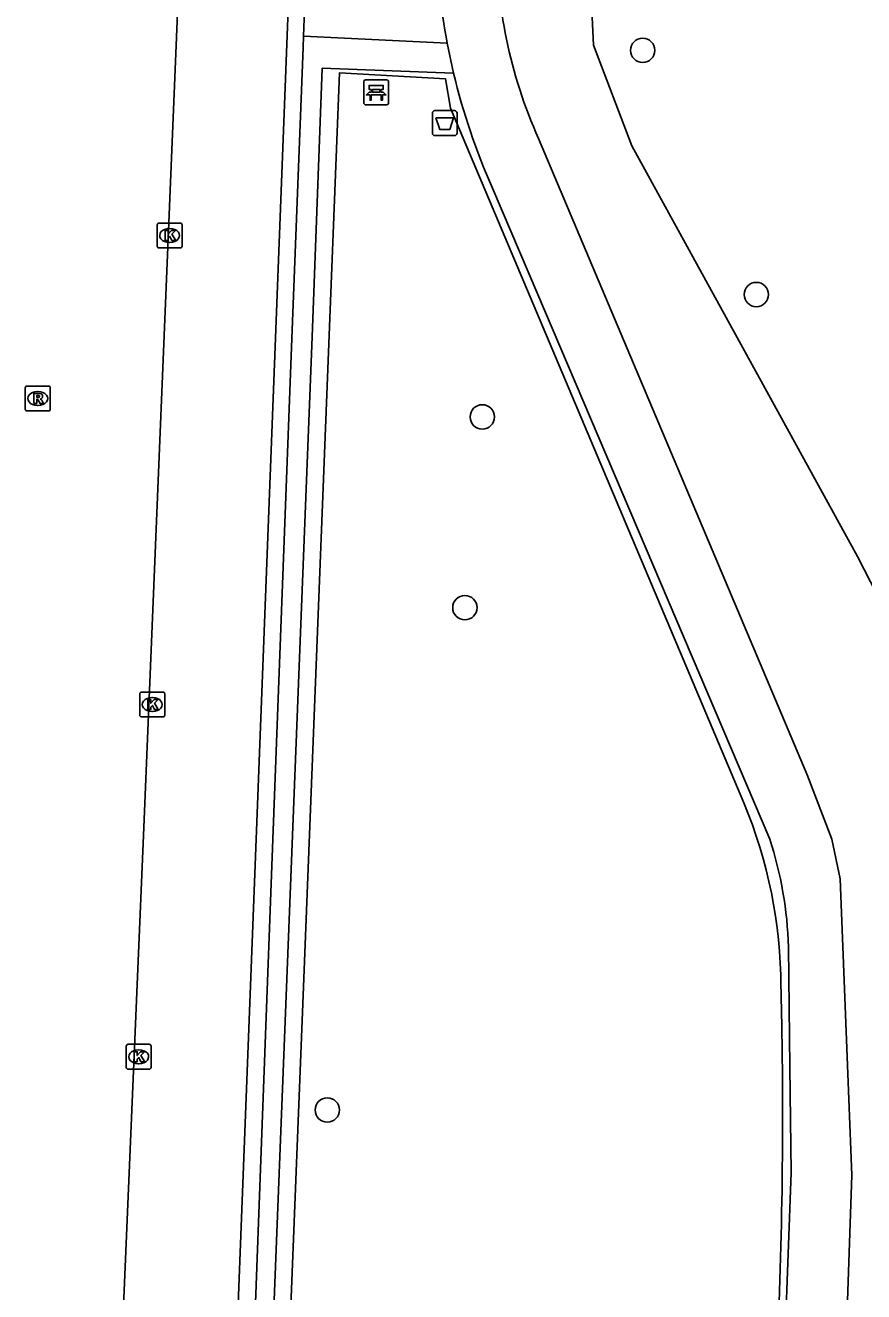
# Model space of a CAD drawing. Extents: x 161355 to 162026, y 386504 to 387459.
# Drawn here: x 161939.8 to 161973.5, y 387231.8 to 387282.7 of the extents above; entities that cross this region are included whole.
import ezdxf

# ---------------------------------------------------------------- set-up
doc = ezdxf.new("R2010")
doc.units = 0
for name, color, linetype in [('IMGEO_Afvalbak', 7, 'Continuous'), ('IMGEO_Bank', 7, 'Continuous'), ('IMGEO_Boom', 7, 'Continuous'), ('IMGEO_Groenvoorziening', 7, 'Continuous'), ('IMGEO_Haag', 7, 'Continuous'), ('IMGEO_Hek', 7, 'Continuous'), ('IMGEO_Kolk', 7, 'Continuous'), ('IMGEO_Loofbos', 7, 'Continuous'), ('IMGEO_Rijbaan_lokaal_open', 7, 'Continuous'), ('IMGEO_Rioolput', 7, 'Continuous'), ('IMGEO_Voetpad_open', 7, 'Continuous')]:
    doc.layers.add(name, color=color, linetype=linetype)

msp = doc.modelspace()

# ---------------------------------------------------------------- linework, layer by layer
at = {"layer": 'IMGEO_Afvalbak'}
for p, q in [((161956.169, 387278.371), (161956.169, 387279.171)), ((161956.169, 387279.171), (161956.169, 387278.371)), ((161956.269, 387279.271), (161957.059, 387279.271)), ((161957.059, 387279.271), (161956.269, 387279.271)), ((161957.159, 387279.171), (161957.159, 387278.371)), ((161957.159, 387278.371), (161957.159, 387279.171)), ((161957.059, 387278.271), (161956.269, 387278.271)), ((161956.269, 387278.271), (161957.059, 387278.271))]:
    msp.add_line(p, q, dxfattribs=at)
msp.add_lwpolyline([(161956.312, 387278.985), (161957.016, 387278.985), (161956.867, 387278.515), (161956.461, 387278.515), (161956.312, 387278.985)], dxfattribs=at)
for centre, start, end in [((161956.269, 387279.171), 90, 180), ((161956.269, 387279.171), 90, 180), ((161957.059, 387279.171), 0, 90), ((161957.059, 387279.171), 360, 90), ((161956.269, 387278.371), 180, 270), ((161956.269, 387278.371), 180, 270), ((161957.059, 387278.371), 270, 0), ((161957.059, 387278.371), 270, 0)]:
    msp.add_arc(centre, 0.1, start, end, dxfattribs=at)
at = {"layer": 'IMGEO_Bank'}
for p, q in [((161953.486, 387280.507), (161954.327, 387280.507)), ((161954.327, 387280.507), (161953.486, 387280.507)), ((161953.411, 387279.582), (161953.411, 387280.423)), ((161953.411, 387280.423), (161953.411, 387279.582)), ((161953.72, 387280.013), (161953.72, 387280.119)), ((161953.764, 387280.119), (161953.764, 387280.013)), ((161954.052, 387280.125), (161953.77, 387280.125)), ((161953.77, 387280.007), (161954.052, 387280.007)), ((161954.058, 387280.013), (161954.058, 387280.119)), ((161954.102, 387280.119), (161954.102, 387280.013)), ((161954.411, 387280.432), (161954.411, 387279.591)), ((161954.411, 387279.591), (161954.411, 387280.432)), ((161954.336, 387279.507), (161953.495, 387279.507)), ((161953.495, 387279.507), (161954.336, 387279.507)), ((161954.108, 387279.905), (161953.715, 387279.905))]:
    msp.add_line(p, q, dxfattribs=at)
for points in [[(161953.658, 387279.905), (161953.516, 387279.905), (161953.628, 387280.007), (161953.714, 387280.007)], [(161953.714, 387280.125), (161953.628, 387280.125), (161953.628, 387280.286), (161954.191, 387280.286), (161954.191, 387280.125), (161954.108, 387280.125)], [(161954.108, 387280.007), (161954.191, 387280.007), (161954.303, 387279.905), (161954.164, 387279.905)], [(161953.708, 387279.898), (161953.708, 387279.691), (161953.665, 387279.691), (161953.665, 387279.898)], [(161954.158, 387279.898), (161954.158, 387279.691), (161954.114, 387279.691), (161954.114, 387279.898)]]:
    msp.add_lwpolyline(points, dxfattribs=at)
for centre, radius, start, end in [((161953.489, 387280.429), 0.0779, 92.4484, 184.2845), ((161953.489, 387280.429), 0.0779, 92.4484, 184.2845), ((161954.333, 387280.429), 0.0779, 2.4484, 94.2845), ((161954.333, 387280.429), 0.0779, 2.4484, 94.2845), ((161953.713, 387280.118), 0.00671, 2.8957, 87.1043), ((161953.713, 387280.014), 0.00671, 272.8957, 357.1043), ((161953.77, 387280.118), 0.00671, 92.8957, 177.1043), ((161953.77, 387280.014), 0.00671, 182.8957, 267.1043), ((161954.052, 387280.118), 0.00671, 2.8957, 87.1043), ((161954.052, 387280.014), 0.00671, 272.8957, 357.1043), ((161954.109, 387280.118), 0.00671, 92.8957, 177.1043), ((161954.109, 387280.014), 0.00671, 182.8957, 267.1043), ((161953.489, 387279.585), 0.0779, 182.4484, 274.2845), ((161953.489, 387279.585), 0.0779, 182.4484, 274.2845), ((161953.658, 387279.898), 0.00671, 2.8957, 87.1043), ((161953.715, 387279.898), 0.00671, 92.8957, 177.1043), ((161954.107, 387279.898), 0.00671, 2.8957, 87.1043), ((161954.164, 387279.898), 0.00671, 92.8957, 177.1043), ((161954.333, 387279.585), 0.0779, 272.4484, 4.2845), ((161954.333, 387279.585), 0.0779, 272.4484, 4.2845)]:
    msp.add_arc(centre, radius, start, end, dxfattribs=at)
at = {"layer": 'IMGEO_Boom'}
for centre in [(161964.615, 387281.694), (161969.181, 387271.884), (161958.172, 387266.966), (161957.473, 387259.303), (161951.945, 387239.121)]:
    msp.add_circle(centre, 0.489, dxfattribs=at)
at = {"layer": 'IMGEO_Groenvoorziening'}
msp.add_lwpolyline([(161968.68, 387251.458), (161956.893, 387279.366), (161956.696, 387280.548), (161952.438, 387280.793), (161950.945, 387243.05), (161949.065, 387195.5), (161948.386, 387195.488)], dxfattribs=at)
for centre, radius, start, end in [((161950.712, 387243.987), 19.459, 0.261, 22.5767), ((161772.971, 387238.964), 197.266, 0.55475, 1.48492), ((161766.177, 387238.896), 204.06, 356.49554, 0.55527)]:
    msp.add_arc(centre, radius, start, end, dxfattribs=at)
at = {"layer": 'IMGEO_Haag'}
for points in [[(161956.767, 387281.976), (161950.99, 387282.265)], [(161948.386, 387195.488), (161951.335, 387270.19), (161951.741, 387280.982), (161957.022, 387280.776)]]:
    msp.add_lwpolyline(points, dxfattribs=at)
at = {"layer": 'IMGEO_Hek'}
for points in [[(161950.945, 387243.05), (161952.438, 387280.793), (161956.696, 387280.548), (161956.893, 387279.366), (161968.68, 387251.458)], [(161948.386, 387195.488), (161949.065, 387195.5), (161950.945, 387243.05)]]:
    msp.add_lwpolyline(points, dxfattribs=at)
for centre, radius, start, end in [((161950.712, 387243.987), 19.459, 0.261, 22.5767), ((161772.971, 387238.964), 197.266, 0.55475, 1.48492), ((161766.177, 387238.896), 204.06, 356.49554, 0.55527)]:
    msp.add_arc(centre, radius, start, end, dxfattribs=at)
at = {"layer": 'IMGEO_Kolk'}
for p, q in [((161945.113, 387273.83), (161945.113, 387274.682)), ((161945.188, 387274.756), (161946.04, 387274.756)), ((161945.601, 387274.536), (161945.626, 387274.536)), ((161946.114, 387274.682), (161946.114, 387273.83)), ((161945.624, 387273.976), (161945.599, 387273.976)), ((161946.04, 387273.756), (161945.188, 387273.756)), ((161944.413, 387254.984), (161944.413, 387255.836)), ((161944.488, 387255.91), (161945.34, 387255.91)), ((161944.901, 387255.69), (161944.926, 387255.69)), ((161945.414, 387255.836), (161945.414, 387254.984)), ((161944.924, 387255.13), (161944.899, 387255.13)), ((161945.34, 387254.91), (161944.488, 387254.91)), ((161943.868, 387240.833), (161943.868, 387241.685)), ((161943.943, 387241.759), (161944.795, 387241.759)), ((161944.356, 387241.539), (161944.381, 387241.539)), ((161944.869, 387241.685), (161944.869, 387240.833)), ((161944.379, 387240.979), (161944.354, 387240.979)), ((161944.795, 387240.759), (161943.943, 387240.759))]:
    msp.add_line(p, q, dxfattribs=at)
for points in [[(161945.113, 387273.83), (161945.113, 387274.682)], [(161945.188, 387274.756), (161946.04, 387274.756)], [(161945.434, 387274.456), (161945.557, 387274.456), (161945.557, 387274.305), (161945.687, 387274.456), (161945.851, 387274.456), (161945.705, 387274.305), (161945.858, 387274.056), (161945.706, 387274.056), (161945.621, 387274.22), (161945.557, 387274.153), (161945.557, 387274.056), (161945.434, 387274.056), (161945.434, 387274.456)], [(161946.114, 387274.682), (161946.114, 387273.83)], [(161946.04, 387273.756), (161945.188, 387273.756)], [(161944.413, 387254.984), (161944.413, 387255.836)], [(161944.488, 387255.91), (161945.34, 387255.91)], [(161944.734, 387255.61), (161944.857, 387255.61), (161944.857, 387255.459), (161944.987, 387255.61), (161945.151, 387255.61), (161945.005, 387255.459), (161945.158, 387255.21), (161945.006, 387255.21), (161944.921, 387255.374), (161944.857, 387255.307), (161944.857, 387255.21), (161944.734, 387255.21), (161944.734, 387255.61)], [(161945.414, 387255.836), (161945.414, 387254.984)], [(161945.34, 387254.91), (161944.488, 387254.91)], [(161943.868, 387240.833), (161943.868, 387241.685)], [(161943.943, 387241.759), (161944.795, 387241.759)], [(161944.189, 387241.459), (161944.312, 387241.459), (161944.312, 387241.308), (161944.442, 387241.459), (161944.606, 387241.459), (161944.46, 387241.308), (161944.613, 387241.059), (161944.461, 387241.059), (161944.376, 387241.223), (161944.312, 387241.156), (161944.312, 387241.059), (161944.189, 387241.059), (161944.189, 387241.459)], [(161944.869, 387241.685), (161944.869, 387240.833)], [(161944.795, 387240.759), (161943.943, 387240.759)]]:
    msp.add_lwpolyline(points, dxfattribs=at)
for centre, start, end in [((161945.19, 387274.68), 91.552, 178.448), ((161945.19, 387274.68), 91.552, 178.448), ((161946.038, 387274.68), 1.552, 88.448), ((161946.038, 387274.68), 1.552, 88.448), ((161945.19, 387273.832), 181.552, 268.448), ((161945.19, 387273.832), 181.552, 268.448), ((161946.038, 387273.832), 271.552, 358.448), ((161946.038, 387273.832), 271.552, 358.448), ((161944.49, 387255.834), 91.552, 178.448), ((161944.49, 387255.834), 91.552, 178.448), ((161945.338, 387255.834), 1.552, 88.448), ((161945.338, 387255.834), 1.552, 88.448), ((161944.49, 387254.986), 181.552, 268.448), ((161944.49, 387254.986), 181.552, 268.448), ((161945.338, 387254.986), 271.552, 358.448), ((161945.338, 387254.986), 271.552, 358.448), ((161943.945, 387241.683), 91.552, 178.448), ((161943.945, 387241.683), 91.552, 178.448), ((161944.793, 387241.683), 1.552, 88.448), ((161944.793, 387241.683), 1.552, 88.448), ((161943.945, 387240.835), 181.552, 268.448), ((161943.945, 387240.835), 181.552, 268.448), ((161944.793, 387240.835), 271.552, 358.448), ((161944.793, 387240.835), 271.552, 358.448)]:
    msp.add_arc(centre, 0.0765, start, end, dxfattribs=at)
for centre, major_axis, ratio, start_param, end_param in [((161945.6, 387274.256), (-0.387, 0.002), 0.722429, 4.712389, 7.853982), ((161945.625, 387274.256), (-0.39, 0.002), 0.717154, 1.570796, 4.712389), ((161944.9, 387255.41), (-0.387, 0.002), 0.722429, 4.712389, 7.853982), ((161944.925, 387255.41), (-0.39, 0.002), 0.717154, 1.570796, 4.712389), ((161944.355, 387241.259), (-0.387, 0.002), 0.722429, 4.712389, 7.853982), ((161944.38, 387241.259), (-0.39, 0.002), 0.717154, 1.570796, 4.712389)]:
    msp.add_ellipse(centre, major_axis=major_axis, ratio=ratio, start_param=start_param, end_param=end_param, dxfattribs=at)
at = {"layer": 'IMGEO_Loofbos'}
msp.add_lwpolyline([(161966.95, 387194.037), (161970.995, 387193.267), (161971.678, 387193.256), (161972.349, 387193.387), (161973.268, 387193.836), (161974.003, 387194.548), (161974.354, 387195.134), (161974.564, 387195.731), (161975.481, 387207.769), (161976.282, 387232.492), (161976.147, 387240.206), (161976.022, 387247.384), (161975.814, 387250.012), (161975.479, 387253.321), (161975.387, 387254.804), (161975.111, 387256.517), (161974.659, 387258.192), (161974.033, 387259.811), (161973.242, 387261.355), (161964.178, 387277.851), (161962.635, 387281.904), (161962.151, 387292.37)], dxfattribs=at)
at = {"layer": 'IMGEO_Rijbaan_lokaal_open'}
msp.add_lwpolyline([(161942.104, 387191.749), (161942.08, 387191.832), (161944.557, 387250.152), (161945.962, 387283.857), (161946.462, 387297.341), (161948.152, 387344.572)], dxfattribs=at)
at = {"layer": 'IMGEO_Rioolput'}
for p, q in [((161939.815, 387267.281), (161939.815, 387268.133)), ((161939.89, 387268.207), (161940.742, 387268.207)), ((161940.303, 387267.987), (161940.328, 387267.987)), ((161940.816, 387268.133), (161940.816, 387267.281)), ((161940.326, 387267.427), (161940.301, 387267.427)), ((161940.742, 387267.207), (161939.89, 387267.207))]:
    msp.add_line(p, q, dxfattribs=at)
for points in [[(161939.815, 387267.281), (161939.815, 387268.133)], [(161939.89, 387268.207), (161940.742, 387268.207)], [(161940.404, 387267.905), (161940.152, 387267.907), (161940.152, 387267.507)], [(161940.33, 387267.826), (161940.276, 387267.826), (161940.276, 387267.745)], [(161940.276, 387267.745), (161940.328, 387267.745)], [(161940.816, 387268.133), (161940.816, 387267.281)], [(161940.152, 387267.507), (161940.276, 387267.507), (161940.276, 387267.669), (161940.287, 387267.669)], [(161940.334, 387267.64), (161940.405, 387267.507), (161940.545, 387267.507), (161940.48, 387267.633)], [(161940.742, 387267.207), (161939.89, 387267.207)]]:
    msp.add_lwpolyline(points, dxfattribs=at)
for centre, radius, start, end in [((161939.892, 387268.131), 0.0765, 91.552, 178.448), ((161939.892, 387268.131), 0.0765, 91.552, 178.448), ((161940.312, 387267.934), 0.19, 274.7715, 282.9687), ((161940.336, 387267.73), 0.0964, 77.0061, 93.1865), ((161940.35, 387267.787), 0.0378, 276.6634, 79.6772), ((161940.403, 387267.795), 0.109, 350.3612, 89.416), ((161940.401, 387267.795), 0.112, 277.5842, 350.9817), ((161940.74, 387268.131), 0.0765, 1.552, 88.448), ((161940.74, 387268.131), 0.0765, 1.552, 88.448), ((161939.892, 387267.283), 0.0765, 181.552, 268.448), ((161939.892, 387267.283), 0.0765, 181.552, 268.448), ((161940.286, 387267.616), 0.0533, 26.0293, 88.6989), ((161940.385, 387267.58), 0.108, 29.5134, 73.7905), ((161940.74, 387267.283), 0.0765, 271.552, 358.448), ((161940.74, 387267.283), 0.0765, 271.552, 358.448)]:
    msp.add_arc(centre, radius, start, end, dxfattribs=at)
for centre, major_axis, ratio, start_param, end_param in [((161940.302, 387267.707), (-0.387, 0.002), 0.722429, 4.712389, 7.853982), ((161940.327, 387267.707), (-0.39, 0.002), 0.717154, 1.570796, 4.712389)]:
    msp.add_ellipse(centre, major_axis=major_axis, ratio=ratio, start_param=start_param, end_param=end_param, dxfattribs=at)
at = {"layer": 'IMGEO_Voetpad_open'}
for points in [[(161949.943, 387342.849), (161952.652, 387342.786), (161950.391, 387283.68), (161949.086, 387250), (161946.852, 387192.224), (161942.748, 387192.34)], [(161950.99, 387282.265), (161951.044, 387283.654), (161951.522, 387295.915)], [(161947.724, 387195.476), (161949.509, 387243.212), (161949.763, 387250), (161950.516, 387270.122), (161950.972, 387281.813), (161950.99, 387282.265)], [(161956.767, 387281.976), (161957.022, 387280.776)], [(161960.436, 387278.156), (161971.23, 387252.59), (161972.212, 387250), (161972.545, 387248.402), (161972.86, 387240.577), (161973.024, 387236.499), (161972.678, 387226.791), (161971.296, 387210.504)], [(161958.586, 387276.157), (161960.059, 387272.696), (161969.718, 387250)], [(161970.47, 387245.667), (161970.533, 387240.84), (161970.588, 387236.601), (161970.215, 387226.804), (161969.328, 387216.364)]]:
    msp.add_lwpolyline(points, dxfattribs=at)
for centre, radius, start, end in [((161982.257, 387286.798), 25.942, 181.2439, 190.7125), ((161977.525, 387285.89), 18.758, 178.7148, 204.3506), ((161982.448, 387286.811), 26.133, 193.3524, 204.0599), ((161955.412, 387245.285), 15.063, 1.4517, 18.2397)]:
    msp.add_arc(centre, radius, start, end, dxfattribs=at)

doc.saveas('drawing.dxf')
